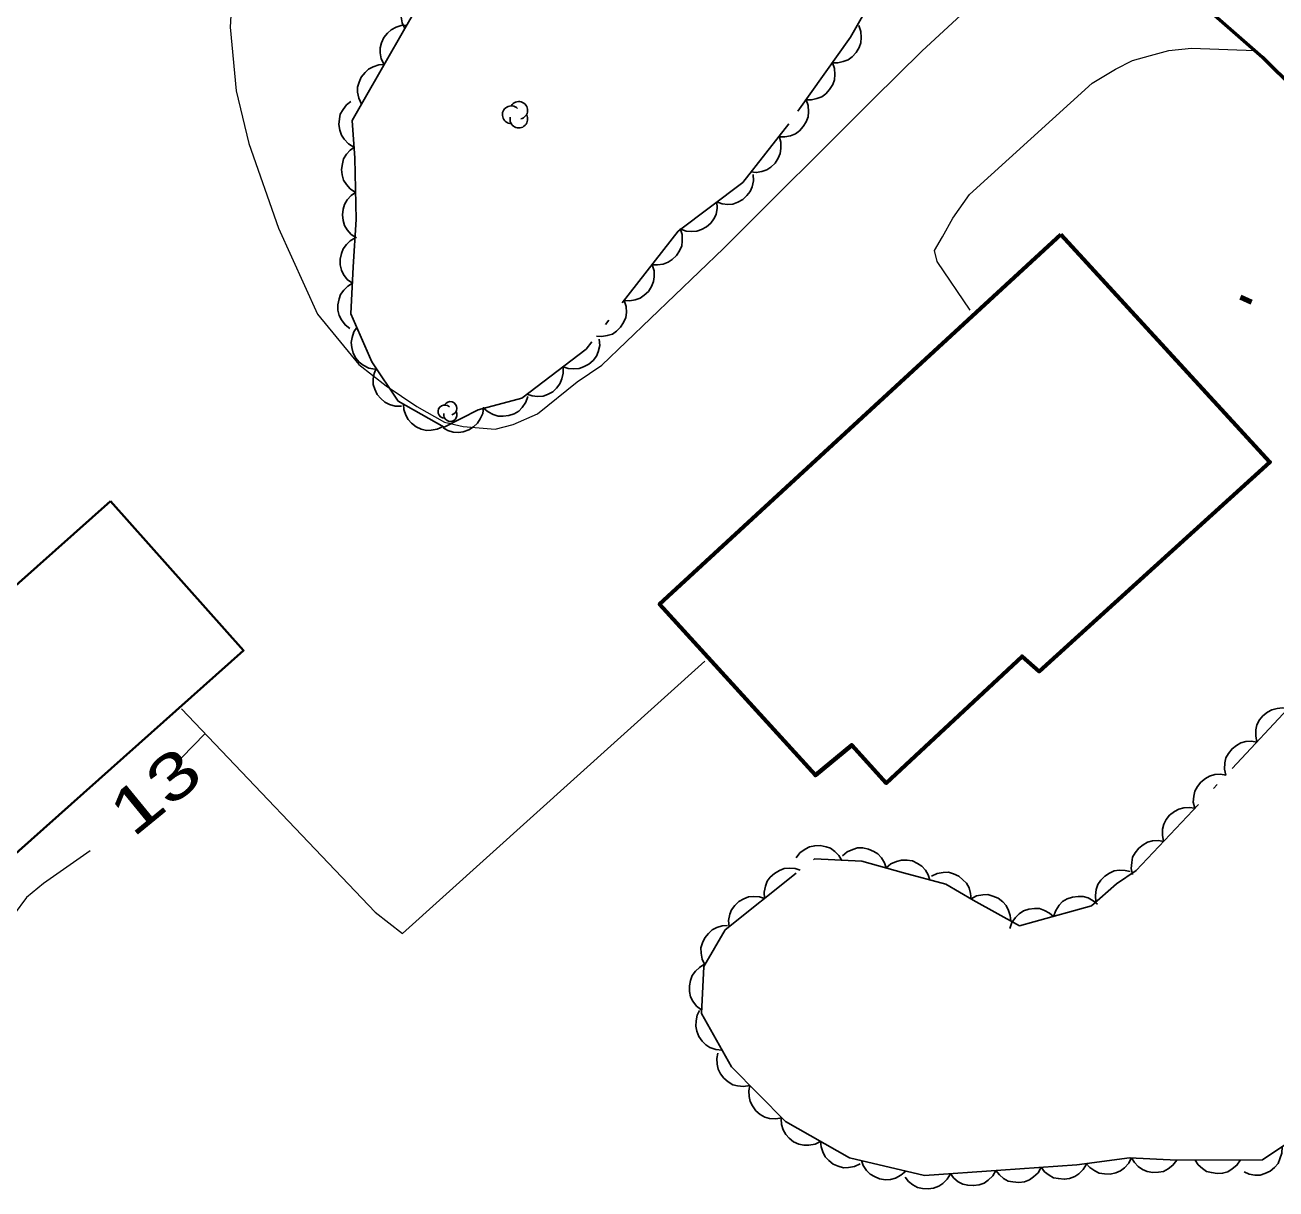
# Model space of a CAD drawing. Extents: x 355726 to 357533, y 5103782 to 5105258.
# Drawn here: x 356139.45 to 356180.74, y 5105139.9 to 5105178.29 of the extents above; entities that cross this region are included whole.
import ezdxf
from ezdxf.enums import TextEntityAlignment as Align

# ---------------------------------------------------------------- set-up
doc = ezdxf.new("R2010")
doc.units = 0
doc.header["$LTSCALE"] = 0.6
doc.linetypes.add('DOT_DASHED', pattern=[7.7, 5, -1.2, 0.3, -1.2])
doc.linetypes.add('LONG_DASHED', pattern=[7.5, 6, -1.5])
for name, color, linetype, lineweight in [('19', 7, 'Continuous', 13), ('2', 7, 'LONG_DASHED', 13), ('21', 7, 'LONG_DASHED', 35), ('3', 7, 'Continuous', 140), ('31', 7, 'Continuous', 35), ('44', 7, 'Continuous', 25)]:
    doc.layers.add(name, color=color, linetype=linetype, lineweight=lineweight)

msp = doc.modelspace()

# ---------------------------------------------------------------- linework, layer by layer
at = {"layer": '19'}
for points in [[(356146.35, 5105180.37), (356146.23, 5105178.23), (356146.42, 5105176.12), (356146.84, 5105174.39), (356147.82, 5105171.59), (356149.11, 5105168.76), (356150.47, 5105167.1), (356151.37, 5105166.39), (356152.39, 5105165.71), (356153.3, 5105165.2), (356153.92, 5105165.05), (356154.97, 5105164.96), (356155.57, 5105165.12), (356156.37, 5105165.47), (356157.68, 5105166.53), (356158.49, 5105167.08), (356162.51, 5105170.92), (356167.45, 5105175.85), (356169.06, 5105177.44), (356170.34, 5105178.62)], [(356170.65, 5105168.89), (356169.56, 5105170.5), (356169.47, 5105170.86), (356169.73, 5105171.31), (356170.07, 5105171.92), (356170.63, 5105172.71), (356174.67, 5105176.38), (356175.44, 5105176.84), (356176, 5105177.13), (356176.6, 5105177.29), (356177.2, 5105177.46), (356177.95, 5105177.53), (356180.05, 5105177.45)], [(356144.62, 5105155.74), (356151.01, 5105149.03), (356151.91, 5105148.33), (356161.89, 5105157.31)]]:
    msp.add_lwpolyline(points, dxfattribs=at)
at = {"layer": '2', "linetype": 'Continuous'}
msp.add_line((356145.4, 5105154.92), (356144.62, 5105154.12), dxfattribs=at)
msp.add_lwpolyline([(356141.6, 5105151.05), (356140.06, 5105149.98), (356139.5, 5105149.51), (356139.1, 5105148.96)], dxfattribs=at)
at = {"layer": '21', "linetype": 'Continuous', "lineweight": 53}
msp.add_lwpolyline([(356104.27, 5105229.91), (356108.73, 5105227.43), (356120.83, 5105220.59), (356127.1, 5105216.93), (356134.52, 5105212.37), (356144.1, 5105205.88), (356153.31, 5105199.41), (356157.66, 5105196.04), (356161.4, 5105193.16), (356166.36, 5105189.13), (356173.96, 5105182.79), (356180.29, 5105177.24), (356187.81, 5105169.8), (356192.49, 5105164.95), (356196.82, 5105160.38), (356202.18, 5105154.63), (356210.3, 5105144.9)], dxfattribs=at)
at = {"layer": '3'}
msp.add_line((356179.57, 5105169.32), (356179.93, 5105169.15), dxfattribs=at)
at = {"layer": '31', "lineweight": 70}
msp.add_lwpolyline([(356173.64, 5105171.38), (356180.54, 5105163.88), (356172.93, 5105156.97), (356172.36, 5105157.47), (356167.88, 5105153.29), (356166.74, 5105154.54), (356165.54, 5105153.55), (356160.4, 5105159.19), (356173.64, 5105171.38)], close=True, dxfattribs=at)
at = {"layer": '31'}
msp.add_lwpolyline([(356142.28, 5105162.59), (356128.25, 5105150.11), (356132.64, 5105145.17), (356146.67, 5105157.66), (356142.28, 5105162.59)], close=True, dxfattribs=at)
at = {"layer": '44', "linetype": 'DOT_DASHED'}
for points in [[(356167.91, 5105180.02), (356166.7, 5105177.9), (356164.66, 5105175.04), (356163.14, 5105173.1), (356161.01, 5105171.49), (356157.97, 5105167.6), (356155.85, 5105165.99), (356154.41, 5105165.6), (356153.29, 5105165.03), (356151.77, 5105165.89), (356150.9, 5105167.18), (356150.21, 5105168.77), (356150.29, 5105170.32), (356150.38, 5105171.88), (356150.34, 5105173.9), (356150.25, 5105175.15), (356150.6, 5105175.76), (356151.99, 5105178.18), (356153.03, 5105179.99)], [(356181.59, 5105141.73), (356180.29, 5105140.86), (356177.47, 5105140.85), (356175.91, 5105140.93), (356174.17, 5105140.7), (356171.66, 5105140.52), (356169.14, 5105140.34), (356166.67, 5105140.93), (356164.55, 5105142.13), (356162.77, 5105143.93), (356161.78, 5105145.69), (356161.86, 5105147.24), (356162.56, 5105148.45), (356165.51, 5105150.79), (356167.07, 5105150.71), (356168.45, 5105150.33), (356169.84, 5105149.95), (356170.75, 5105149.43), (356172.27, 5105148.58), (356172.75, 5105148.71), (356174.65, 5105149.24), (356175.48, 5105149.97), (356176.13, 5105150.4), (356181.29, 5105155.9)]]:
    msp.add_lwpolyline(points, dxfattribs=at)
at = {"layer": '44'}
for points in [[(356151.99, 5105178.18), (356151.9, 5105178.37), (356151.87, 5105178.57), (356151.86, 5105178.73), (356151.91, 5105178.9), (356151.99, 5105179.07), (356152.11, 5105179.22), (356152.22, 5105179.33), (356152.38, 5105179.41), (356152.56, 5105179.47), (356152.74, 5105179.48)], [(356151.31, 5105176.99), (356151.21, 5105177.18), (356151.18, 5105177.38), (356151.18, 5105177.54), (356151.22, 5105177.71), (356151.3, 5105177.88), (356151.42, 5105178.03), (356151.54, 5105178.14), (356151.7, 5105178.22), (356151.87, 5105178.28), (356152.05, 5105178.29)], [(356166.97, 5105178.28), (356167.04, 5105178.08), (356167.05, 5105177.88), (356167.04, 5105177.71), (356166.98, 5105177.55), (356166.89, 5105177.39), (356166.75, 5105177.25), (356166.62, 5105177.15), (356166.46, 5105177.09), (356166.28, 5105177.05), (356166.1, 5105177.05)], [(356150.56, 5105175.69), (356150.47, 5105175.88), (356150.43, 5105176.08), (356150.43, 5105176.24), (356150.48, 5105176.41), (356150.55, 5105176.58), (356150.68, 5105176.73), (356150.79, 5105176.84), (356150.95, 5105176.92), (356151.13, 5105176.98), (356151.31, 5105176.99)], [(356166.1, 5105177.05), (356166.17, 5105176.86), (356166.18, 5105176.66), (356166.17, 5105176.49), (356166.11, 5105176.33), (356166.01, 5105176.17), (356165.88, 5105176.03), (356165.75, 5105175.93), (356165.59, 5105175.87), (356165.41, 5105175.83), (356165.23, 5105175.83)], [(356150.31, 5105174.27), (356150.13, 5105174.38), (356149.99, 5105174.53), (356149.9, 5105174.66), (356149.84, 5105174.83), (356149.81, 5105175.01), (356149.83, 5105175.2), (356149.86, 5105175.36), (356149.95, 5105175.51), (356150.06, 5105175.66), (356150.21, 5105175.77)], [(356165.23, 5105175.83), (356165.3, 5105175.64), (356165.31, 5105175.43), (356165.3, 5105175.27), (356165.24, 5105175.1), (356165.14, 5105174.95), (356165.01, 5105174.81), (356164.88, 5105174.71), (356164.72, 5105174.64), (356164.53, 5105174.61), (356164.35, 5105174.61)], [(356164.34, 5105174.63), (356164.4, 5105174.43), (356164.4, 5105174.22), (356164.38, 5105174.06), (356164.31, 5105173.9), (356164.21, 5105173.74), (356164.07, 5105173.61), (356163.94, 5105173.52), (356163.77, 5105173.46), (356163.59, 5105173.43), (356163.41, 5105173.45)], [(356150.36, 5105172.77), (356150.19, 5105172.89), (356150.06, 5105173.04), (356149.97, 5105173.18), (356149.92, 5105173.35), (356149.9, 5105173.53), (356149.93, 5105173.72), (356149.97, 5105173.88), (356150.06, 5105174.03), (356150.19, 5105174.17), (356150.33, 5105174.27)], [(356163.49, 5105173.36), (356163.5, 5105173.16), (356163.45, 5105172.96), (356163.39, 5105172.8), (356163.28, 5105172.67), (356163.15, 5105172.54), (356162.98, 5105172.45), (356162.82, 5105172.39), (356162.65, 5105172.38), (356162.46, 5105172.4), (356162.29, 5105172.46)], [(356150.39, 5105171.27), (356150.22, 5105171.39), (356150.09, 5105171.54), (356150, 5105171.68), (356149.95, 5105171.85), (356149.93, 5105172.03), (356149.96, 5105172.22), (356150, 5105172.38), (356150.09, 5105172.53), (356150.22, 5105172.67), (356150.36, 5105172.77)], [(356162.29, 5105172.46), (356162.3, 5105172.25), (356162.26, 5105172.05), (356162.19, 5105171.9), (356162.09, 5105171.76), (356161.95, 5105171.64), (356161.78, 5105171.55), (356161.63, 5105171.49), (356161.45, 5105171.48), (356161.27, 5105171.5), (356161.1, 5105171.56)], [(356161.08, 5105171.58), (356161.14, 5105171.38), (356161.14, 5105171.17), (356161.13, 5105171.01), (356161.06, 5105170.85), (356160.96, 5105170.69), (356160.81, 5105170.56), (356160.68, 5105170.47), (356160.52, 5105170.41), (356160.33, 5105170.38), (356160.15, 5105170.39)], [(356150.26, 5105169.78), (356150.09, 5105169.9), (356149.97, 5105170.07), (356149.9, 5105170.21), (356149.86, 5105170.39), (356149.86, 5105170.57), (356149.9, 5105170.76), (356149.95, 5105170.91), (356150.06, 5105171.05), (356150.19, 5105171.18), (356150.35, 5105171.27)], [(356160.15, 5105170.39), (356160.22, 5105170.19), (356160.22, 5105169.99), (356160.2, 5105169.83), (356160.13, 5105169.67), (356160.03, 5105169.51), (356159.89, 5105169.38), (356159.76, 5105169.29), (356159.59, 5105169.23), (356159.41, 5105169.2), (356159.23, 5105169.21)], [(356150.18, 5105168.28), (356150.02, 5105168.4), (356149.9, 5105168.57), (356149.82, 5105168.71), (356149.78, 5105168.89), (356149.78, 5105169.07), (356149.82, 5105169.26), (356149.87, 5105169.41), (356149.98, 5105169.55), (356150.11, 5105169.68), (356150.26, 5105169.78)], [(356159.23, 5105169.21), (356159.29, 5105169.01), (356159.3, 5105168.81), (356159.28, 5105168.65), (356159.21, 5105168.48), (356159.11, 5105168.33), (356158.97, 5105168.2), (356158.84, 5105168.1), (356158.67, 5105168.05), (356158.49, 5105168.02), (356158.31, 5105168.03)], [(356151, 5105166.94), (356150.8, 5105166.98), (356150.62, 5105167.08), (356150.48, 5105167.17), (356150.37, 5105167.31), (356150.29, 5105167.47), (356150.24, 5105167.66), (356150.22, 5105167.82), (356150.25, 5105167.99), (356150.31, 5105168.17), (356150.41, 5105168.32)], [(356158.4, 5105167.93), (356158.42, 5105167.72), (356158.37, 5105167.52), (356158.31, 5105167.37), (356158.2, 5105167.23), (356158.06, 5105167.11), (356157.89, 5105167.02), (356157.74, 5105166.96), (356157.56, 5105166.95), (356157.38, 5105166.97), (356157.21, 5105167.02)], [(356151.88, 5105165.72), (356151.67, 5105165.72), (356151.48, 5105165.78), (356151.33, 5105165.85), (356151.2, 5105165.97), (356151.08, 5105166.11), (356151, 5105166.28), (356150.95, 5105166.44), (356150.95, 5105166.62), (356150.98, 5105166.8), (356151.04, 5105166.97)], [(356157.21, 5105167.02), (356157.22, 5105166.81), (356157.17, 5105166.62), (356157.11, 5105166.46), (356157, 5105166.32), (356156.87, 5105166.2), (356156.7, 5105166.11), (356156.55, 5105166.05), (356156.37, 5105166.04), (356156.19, 5105166.06), (356156.02, 5105166.12)], [(356156.05, 5105166.04), (356155.98, 5105165.85), (356155.86, 5105165.68), (356155.75, 5105165.56), (356155.6, 5105165.47), (356155.42, 5105165.41), (356155.23, 5105165.39), (356155.07, 5105165.39), (356154.9, 5105165.45), (356154.74, 5105165.53), (356154.6, 5105165.65)], [(356153.25, 5105165.05), (356153.06, 5105164.96), (356152.86, 5105164.93), (356152.7, 5105164.92), (356152.53, 5105164.96), (356152.36, 5105165.04), (356152.21, 5105165.16), (356152.1, 5105165.28), (356152.02, 5105165.43), (356151.96, 5105165.61), (356151.95, 5105165.79)], [(356154.59, 5105165.69), (356154.56, 5105165.48), (356154.48, 5105165.3), (356154.39, 5105165.16), (356154.26, 5105165.04), (356154.1, 5105164.94), (356153.92, 5105164.88), (356153.76, 5105164.85), (356153.59, 5105164.87), (356153.41, 5105164.92), (356153.25, 5105165.01)], [(356180.11, 5105154.64), (356180.07, 5105154.85), (356180.08, 5105155.05), (356180.11, 5105155.21), (356180.2, 5105155.37), (356180.31, 5105155.51), (356180.46, 5105155.63), (356180.6, 5105155.71), (356180.78, 5105155.75), (356180.96, 5105155.77), (356181.14, 5105155.74)], [(356179.09, 5105153.55), (356179.04, 5105153.75), (356179.05, 5105153.96), (356179.09, 5105154.12), (356179.17, 5105154.27), (356179.29, 5105154.42), (356179.44, 5105154.53), (356179.58, 5105154.62), (356179.75, 5105154.66), (356179.93, 5105154.67), (356180.11, 5105154.64)], [(356178.06, 5105152.46), (356178.01, 5105152.66), (356178.03, 5105152.86), (356178.06, 5105153.02), (356178.15, 5105153.18), (356178.26, 5105153.32), (356178.41, 5105153.44), (356178.55, 5105153.52), (356178.72, 5105153.57), (356178.91, 5105153.58), (356179.09, 5105153.55)], [(356177.03, 5105151.36), (356176.99, 5105151.57), (356177, 5105151.77), (356177.04, 5105151.93), (356177.12, 5105152.09), (356177.23, 5105152.23), (356177.39, 5105152.35), (356177.53, 5105152.43), (356177.7, 5105152.47), (356177.88, 5105152.48), (356178.06, 5105152.46)], [(356164.91, 5105150.82), (356165.03, 5105150.99), (356165.2, 5105151.11), (356165.34, 5105151.19), (356165.52, 5105151.22), (356165.7, 5105151.23), (356165.89, 5105151.19), (356166.04, 5105151.14), (356166.18, 5105151.03), (356166.31, 5105150.9), (356166.41, 5105150.74)], [(356176.01, 5105150.27), (356175.96, 5105150.47), (356175.98, 5105150.67), (356176.01, 5105150.84), (356176.09, 5105150.99), (356176.21, 5105151.14), (356176.36, 5105151.25), (356176.5, 5105151.34), (356176.67, 5105151.38), (356176.86, 5105151.39), (356177.03, 5105151.36)], [(356166.43, 5105150.89), (356166.59, 5105151.02), (356166.78, 5105151.1), (356166.93, 5105151.15), (356167.11, 5105151.15), (356167.29, 5105151.11), (356167.47, 5105151.03), (356167.6, 5105150.95), (356167.72, 5105150.82), (356167.82, 5105150.66), (356167.88, 5105150.49)], [(356163.86, 5105149.48), (356163.85, 5105149.69), (356163.89, 5105149.89), (356163.95, 5105150.05), (356164.05, 5105150.19), (356164.19, 5105150.31), (356164.36, 5105150.41), (356164.51, 5105150.47), (356164.68, 5105150.48), (356164.87, 5105150.47), (356165.04, 5105150.42)], [(356167.88, 5105150.49), (356168.03, 5105150.62), (356168.22, 5105150.7), (356168.38, 5105150.75), (356168.56, 5105150.75), (356168.74, 5105150.72), (356168.91, 5105150.64), (356169.05, 5105150.55), (356169.17, 5105150.42), (356169.26, 5105150.26), (356169.32, 5105150.09)], [(356169.37, 5105150.22), (356169.56, 5105150.31), (356169.76, 5105150.34), (356169.93, 5105150.35), (356170.1, 5105150.3), (356170.27, 5105150.22), (356170.41, 5105150.1), (356170.53, 5105149.99), (356170.61, 5105149.83), (356170.66, 5105149.65), (356170.68, 5105149.47)], [(356174.8, 5105149.37), (356174.78, 5105149.58), (356174.81, 5105149.78), (356174.86, 5105149.94), (356174.96, 5105150.09), (356175.09, 5105150.22), (356175.25, 5105150.32), (356175.4, 5105150.39), (356175.57, 5105150.42), (356175.76, 5105150.41), (356175.93, 5105150.37)], [(356162.69, 5105148.55), (356162.67, 5105148.76), (356162.72, 5105148.96), (356162.77, 5105149.11), (356162.88, 5105149.25), (356163.01, 5105149.38), (356163.18, 5105149.47), (356163.33, 5105149.54), (356163.51, 5105149.55), (356163.69, 5105149.54), (356163.86, 5105149.48)], [(356170.68, 5105149.47), (356170.86, 5105149.57), (356171.06, 5105149.6), (356171.23, 5105149.61), (356171.4, 5105149.56), (356171.57, 5105149.49), (356171.72, 5105149.37), (356171.83, 5105149.25), (356171.91, 5105149.09), (356171.97, 5105148.92), (356171.99, 5105148.74)], [(356173.4, 5105148.89), (356173.47, 5105149.09), (356173.59, 5105149.26), (356173.7, 5105149.38), (356173.85, 5105149.47), (356174.02, 5105149.53), (356174.21, 5105149.55), (356174.38, 5105149.55), (356174.54, 5105149.5), (356174.71, 5105149.41), (356174.85, 5105149.29)], [(356171.96, 5105148.49), (356172.02, 5105148.69), (356172.14, 5105148.86), (356172.26, 5105148.98), (356172.41, 5105149.07), (356172.58, 5105149.13), (356172.77, 5105149.15), (356172.94, 5105149.15), (356173.1, 5105149.09), (356173.27, 5105149), (356173.4, 5105148.89)], [(356161.89, 5105147.29), (356161.8, 5105147.48), (356161.77, 5105147.68), (356161.76, 5105147.85), (356161.81, 5105148.02), (356161.89, 5105148.18), (356162.01, 5105148.33), (356162.13, 5105148.45), (356162.29, 5105148.52), (356162.46, 5105148.58), (356162.64, 5105148.59)], [(356161.79, 5105145.8), (356161.62, 5105145.93), (356161.5, 5105146.09), (356161.42, 5105146.24), (356161.38, 5105146.41), (356161.38, 5105146.6), (356161.42, 5105146.78), (356161.47, 5105146.94), (356161.58, 5105147.08), (356161.71, 5105147.21), (356161.86, 5105147.3)], [(356162.46, 5105144.48), (356162.25, 5105144.5), (356162.06, 5105144.57), (356161.92, 5105144.65), (356161.8, 5105144.78), (356161.69, 5105144.93), (356161.63, 5105145.11), (356161.59, 5105145.27), (356161.6, 5105145.45), (356161.64, 5105145.63), (356161.72, 5105145.79)], [(356163.38, 5105143.31), (356163.17, 5105143.28), (356162.97, 5105143.3), (356162.81, 5105143.34), (356162.66, 5105143.43), (356162.52, 5105143.55), (356162.41, 5105143.7), (356162.33, 5105143.85), (356162.3, 5105144.02), (356162.29, 5105144.2), (356162.32, 5105144.38)], [(356164.43, 5105142.25), (356164.23, 5105142.21), (356164.03, 5105142.23), (356163.87, 5105142.27), (356163.72, 5105142.36), (356163.57, 5105142.48), (356163.46, 5105142.64), (356163.39, 5105142.78), (356163.35, 5105142.95), (356163.34, 5105143.14), (356163.38, 5105143.31)], [(356165.71, 5105141.47), (356165.53, 5105141.38), (356165.32, 5105141.35), (356165.16, 5105141.34), (356164.99, 5105141.38), (356164.82, 5105141.46), (356164.67, 5105141.58), (356164.56, 5105141.7), (356164.48, 5105141.85), (356164.42, 5105142.03), (356164.41, 5105142.21)], [(356167.02, 5105140.73), (356166.83, 5105140.64), (356166.63, 5105140.61), (356166.47, 5105140.6), (356166.29, 5105140.65), (356166.13, 5105140.72), (356165.98, 5105140.84), (356165.86, 5105140.96), (356165.78, 5105141.12), (356165.73, 5105141.29), (356165.71, 5105141.47)], [(356180.94, 5105141.29), (356180.93, 5105141.08), (356180.87, 5105140.89), (356180.81, 5105140.74), (356180.69, 5105140.61), (356180.55, 5105140.49), (356180.37, 5105140.41), (356180.22, 5105140.36), (356180.04, 5105140.36), (356179.86, 5105140.39), (356179.69, 5105140.46)], [(356175.97, 5105140.94), (356175.88, 5105140.75), (356175.74, 5105140.6), (356175.61, 5105140.5), (356175.45, 5105140.43), (356175.27, 5105140.39), (356175.08, 5105140.4), (356174.91, 5105140.42), (356174.76, 5105140.5), (356174.6, 5105140.61), (356174.48, 5105140.74)], [(356177.47, 5105140.85), (356177.34, 5105140.68), (356177.18, 5105140.56), (356177.03, 5105140.48), (356176.86, 5105140.45), (356176.68, 5105140.44), (356176.49, 5105140.48), (356176.34, 5105140.54), (356176.19, 5105140.64), (356176.07, 5105140.77), (356175.97, 5105140.93)], [(356179.57, 5105140.86), (356179.45, 5105140.68), (356179.29, 5105140.56), (356179.15, 5105140.47), (356178.98, 5105140.42), (356178.8, 5105140.41), (356178.61, 5105140.44), (356178.45, 5105140.48), (356178.31, 5105140.58), (356178.17, 5105140.7), (356178.07, 5105140.85)], [(356168.52, 5105140.49), (356168.36, 5105140.35), (356168.18, 5105140.26), (356168.02, 5105140.21), (356167.85, 5105140.2), (356167.66, 5105140.23), (356167.49, 5105140.31), (356167.35, 5105140.39), (356167.23, 5105140.51), (356167.12, 5105140.67), (356167.06, 5105140.84)], [(356171.49, 5105140.51), (356171.39, 5105140.33), (356171.24, 5105140.19), (356171.11, 5105140.09), (356170.94, 5105140.04), (356170.76, 5105140.01), (356170.57, 5105140.02), (356170.41, 5105140.06), (356170.25, 5105140.14), (356170.11, 5105140.26), (356170, 5105140.4)], [(356172.99, 5105140.62), (356172.89, 5105140.43), (356172.74, 5105140.3), (356172.6, 5105140.2), (356172.44, 5105140.14), (356172.25, 5105140.11), (356172.06, 5105140.13), (356171.9, 5105140.16), (356171.75, 5105140.25), (356171.61, 5105140.37), (356171.49, 5105140.51)], [(356174.49, 5105140.72), (356174.38, 5105140.54), (356174.23, 5105140.4), (356174.1, 5105140.31), (356173.93, 5105140.25), (356173.75, 5105140.22), (356173.56, 5105140.24), (356173.4, 5105140.27), (356173.25, 5105140.36), (356173.1, 5105140.47), (356172.99, 5105140.62)], [(356170, 5105140.4), (356169.89, 5105140.22), (356169.75, 5105140.08), (356169.61, 5105139.99), (356169.44, 5105139.93), (356169.26, 5105139.9), (356169.07, 5105139.92), (356168.91, 5105139.95), (356168.76, 5105140.04), (356168.61, 5105140.15), (356168.5, 5105140.29)]]:
    msp.add_lwpolyline(points, dxfattribs=at)
for centre, radius, start, end in [((356155.501, 5105175.337), 0.291, 44.1154, 269.804), ((356155.752, 5105175.482), 0.291, 282.2692, 149.7263), ((356155.752, 5105175.191), 0.291, 166.9369, 29.6212), ((356153.304, 5105165.545), 0.218, 44.1154, 269.804), ((356153.491, 5105165.654), 0.218, 282.2692, 149.7263), ((356153.491, 5105165.436), 0.218, 166.9369, 29.6212)]:
    msp.add_arc(centre, radius, start, end, dxfattribs=at)

# ---------------------------------------------------------------- texts
at = {"layer": '2', "width": 1.4}
msp.add_text('13', height=1.5, rotation=39.289, dxfattribs=at).set_placement((356144.22, 5105152.446), align=Align.CENTER)

doc.saveas('drawing.dxf')
